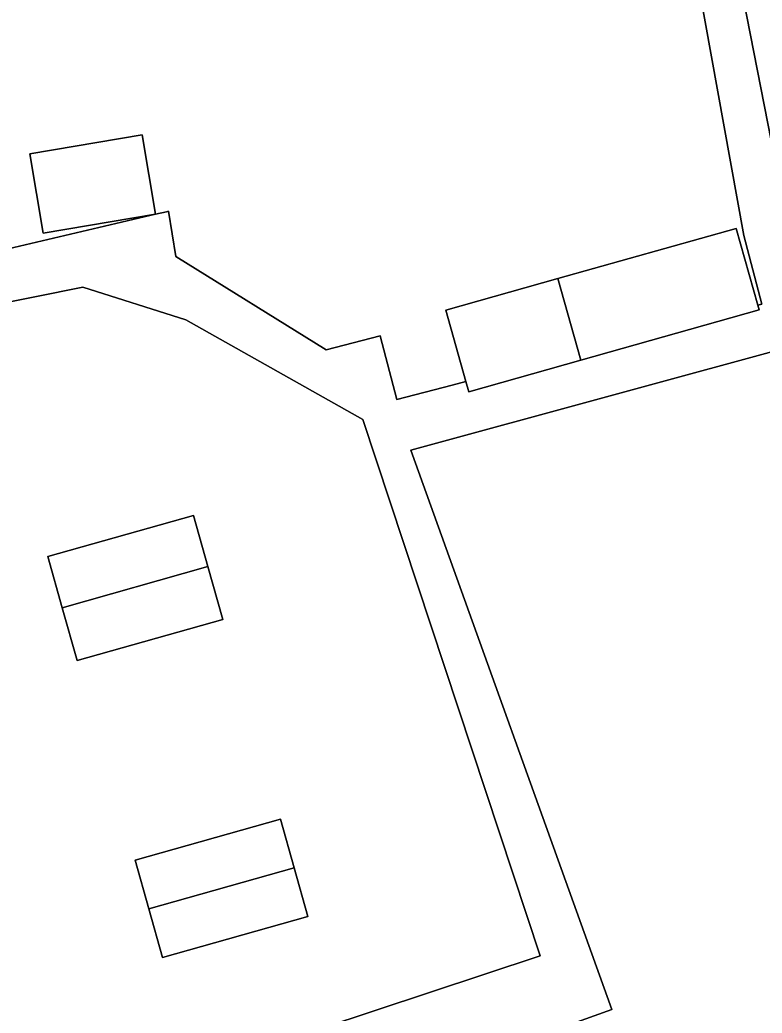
# Model space of a CAD drawing. Extents: x 159716 to 160783, y 383290 to 384031.
# Drawn here: x 160264.36 to 160285.8, y 383614.38 to 383643.06 of the extents above; entities that cross this region are included whole.
import ezdxf

# ---------------------------------------------------------------- set-up
doc = ezdxf.new("R2010")
doc.units = 0
for name, color, linetype in [('IMGEO_Erf', 7, 'Continuous'), ('IMGEO_Pand', 7, 'Continuous'), ('IMGEO_Voetpad_open', 7, 'Continuous')]:
    doc.layers.add(name, color=color, linetype=linetype)

msp = doc.modelspace()

# ---------------------------------------------------------------- linework, layer by layer
at = {"layer": 'IMGEO_Erf'}
for points in [[(160285.878, 383651.218), (160284.826, 383657.032), (160282.707, 383656.648), (160286.47, 383637.469)], [(160245.119, 383645.245), (160247.204, 383636.811), (160252.146, 383638.26), (160252.262, 383637.653), (160257.502, 383638.637), (160257.458, 383638.88), (160263.043, 383639.89), (160263.679, 383636.37), (160268.275, 383637.444), (160268.588, 383637.517), (160268.653, 383637.533), (160268.86, 383636.224), (160273.202, 383633.531), (160274.76, 383633.938), (160275.242, 383632.092), (160276.84, 383632.509), (160277.238, 383632.613), (160276.658, 383634.675), (160279.897, 383635.587), (160285.049, 383637.036), (160285.674, 383634.817), (160285.786, 383634.846), (160285.268, 383636.828), (160281.718, 383656.465)], [(160298.787, 383636.938), (160275.653, 383630.632), (160281.454, 383614.486), (160272.173, 383611.151)], [(160268.254, 383612.347), (160279.389, 383616.03), (160274.267, 383631.513), (160269.149, 383634.4), (160266.174, 383635.338), (160262.007, 383634.504), (160262.709, 383632.444), (160260.723, 383631.767), (160260.021, 383633.828), (160258.282, 383633.383), (160259, 383630.831), (160256.489, 383630.123), (160256.995, 383628.326), (160257.564, 383626.307), (160260.186, 383627.046), (160260.833, 383624.748), (160262.049, 383620.433), (160259.532, 383619.724), (160259.552, 383619.655), (160260.101, 383617.707), (160262.675, 383618.433), (160263.323, 383616.134), (160263.983, 383613.789)]]:
    msp.add_lwpolyline(points, dxfattribs=at)
for points in [[(160268.275, 383637.444), (160265.029, 383636.897), (160264.643, 383639.186), (160267.89, 383639.733)], [(160265.581, 383626.084), (160265.165, 383627.562), (160269.374, 383628.747), (160269.79, 383627.269), (160270.22, 383625.742), (160266.011, 383624.557)], [(160271.883, 383619.978), (160272.278, 383618.573), (160272.674, 383617.168), (160268.473, 383615.986), (160268.078, 383617.391), (160267.683, 383618.795)]]:
    msp.add_lwpolyline(points, close=True, dxfattribs=at)
at = {"layer": 'IMGEO_Pand'}
for points in [[(160268.275, 383637.444), (160267.89, 383639.733), (160264.643, 383639.186), (160265.029, 383636.897)], [(160279.897, 383635.587), (160280.56, 383633.23), (160285.712, 383634.68), (160285.674, 383634.817), (160285.049, 383637.036)], [(160279.897, 383635.587), (160276.658, 383634.675), (160277.238, 383632.613), (160277.321, 383632.319), (160280.56, 383633.23)], [(160265.581, 383626.084), (160269.79, 383627.269), (160269.374, 383628.747), (160265.165, 383627.562)], [(160269.79, 383627.269), (160265.581, 383626.084), (160266.011, 383624.557), (160270.22, 383625.742)], [(160268.078, 383617.391), (160272.278, 383618.573), (160271.883, 383619.978), (160267.683, 383618.795)], [(160272.278, 383618.573), (160268.078, 383617.391), (160268.473, 383615.986), (160272.674, 383617.168)]]:
    msp.add_lwpolyline(points, close=True, dxfattribs=at)
at = {"layer": 'IMGEO_Voetpad_open'}
for points in [[(160286.47, 383637.469), (160282.707, 383656.648)], [(160281.718, 383656.465), (160285.268, 383636.828), (160285.786, 383634.846), (160285.674, 383634.817), (160285.712, 383634.68), (160280.56, 383633.23), (160277.321, 383632.319), (160277.238, 383632.613), (160276.84, 383632.509), (160275.242, 383632.092), (160274.76, 383633.938), (160273.202, 383633.531), (160268.86, 383636.224), (160268.653, 383637.533), (160268.588, 383637.517), (160268.275, 383637.444), (160263.679, 383636.37)], [(160272.173, 383611.151), (160281.454, 383614.486), (160275.653, 383630.632), (160298.787, 383636.938)], [(160262.007, 383634.504), (160266.174, 383635.338), (160269.149, 383634.4), (160274.267, 383631.513), (160279.389, 383616.03), (160268.254, 383612.347)]]:
    msp.add_lwpolyline(points, dxfattribs=at)

doc.saveas('drawing.dxf')
